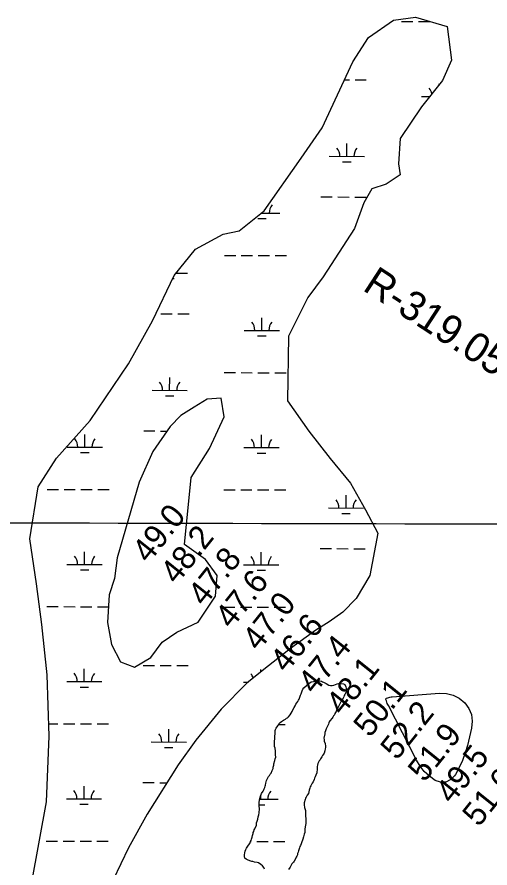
# Model space of a CAD drawing. Extents: x 3172297 to 3210190, y 958463 to 983887.
# Drawn here: x 3194355 to 3195699, y 968956 to 971371 of the extents above; entities that cross this region are included whole.
import ezdxf

# ---------------------------------------------------------------- set-up
doc = ezdxf.new("R2010")
doc.units = 0
for name, color, linetype in [('V-GRID-MAJR', 7, 'Continuous'), ('V-RIVR-RANG', 7, 'Continuous'), ('V-RIVR-RANG-IDEN', 7, 'Continuous'), ('V-TOPO-MINR', 7, 'Continuous'), ('V-WETL-SWMP', 7, 'Continuous')]:
    doc.layers.add(name, color=color, linetype=linetype)

msp = doc.modelspace()

# ---------------------------------------------------------------- linework, layer by layer
at = {"layer": 'V-GRID-MAJR'}
msp.add_spline([(3176557.23, 969982.7930000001), (3181771.021, 969968.005), (3186984.815, 969953.976), (3192198.611, 969940.7050000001), (3197412.4080000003, 969928.193), (3202626.207, 969916.438), (3207840.008, 969905.443), (3207840.009, 969905.443)], degree=3, dxfattribs=at)
at = {"layer": 'V-TOPO-MINR'}
msp.add_lwpolyline([(3195512.682716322, 969229.3318627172), (3195500.59792961, 969244.8726249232), (3195490.059823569, 969261.82816073), (3195410.5283753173, 969416.3197482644), (3195408.9390373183, 969419.571536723), (3195407.4417557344, 969422.8629144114), (3195406.0825587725, 969426.2136759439), (3195404.8154182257, 969429.6040267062), (3195403.328753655, 969433.8489268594), (3195403.2418430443, 969434.9701833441), (3195403.4452647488, 969435.9520666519), (3195404.0841849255, 969436.7248901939), (3195405.013437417, 969437.3583405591), (3195408.619761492, 969438.6291868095), (3195411.746478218, 969439.5957562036), (3195414.9083312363, 969440.3968580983), (3195418.1228886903, 969440.9497587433), (3195421.372582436, 969441.3371918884), (3195555.6431288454, 969452.057146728), (3195575.7896060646, 969450.8754190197), (3195594.6919299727, 969446.441186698), (3195611.728023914, 969437.1281974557), (3195627.5199645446, 969424.5627035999), (3195638.7960566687, 969408.2098945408), (3195646.378487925, 969390.8736426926), (3195648.4204278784, 969372.0622266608), (3195646.768706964, 969352.2673678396), (3195634.864716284, 969303.6234304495), (3195628.529225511, 969282.0414785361), (3195620.9412649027, 969260.9760253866), (3195611.4745995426, 969240.685320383), (3195600.755464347, 969220.9111141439), (3195598.392570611, 969216.9894530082), (3195586.480241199, 969205.5685216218), (3195573.4673059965, 969198.8052624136), (3195558.8034621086, 969199.0285114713), (3195543.039012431, 969203.9094327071), (3195527.0875240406, 969215.9132609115), (3195512.682716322, 969229.3318627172)], dxfattribs=at)
at = {"layer": 'V-WETL-SWMP'}
for p, q in [((3195448.241263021, 971358.2657612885), (3195480.2411648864, 971358.1866345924)), ((3195496.2411158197, 971358.1470712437), (3195528.2410176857, 971358.0679445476)), ((3195286.182944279, 971192.491978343), (3195299.8308147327, 971192.4582310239)), ((3195315.830765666, 971192.418667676), (3195347.830667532, 971192.3395409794)), ((3195554.6421881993, 971178.9495936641), (3195554.648242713, 971181.3981078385)), ((3195504.5593780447, 971145.5218535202), (3195528.0879963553, 971145.4636739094)), ((3195292.701653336, 970975.2321962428), (3195292.7906713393, 971011.2320860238)), ((3195242.70180667, 970975.3558317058), (3195342.701500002, 970975.1085607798)), ((3195280.6635335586, 970959.830915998), (3195304.6634599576, 970959.771570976)), ((3195219.008447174, 970859.9820662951), (3195251.00834904, 970859.9029395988)), ((3195267.008299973, 970859.863376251), (3195299.008201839, 970859.7842495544)), ((3195315.008152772, 970859.7446862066), (3195347.0080546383, 970859.66555951)), ((3195048.690809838, 970813.9730718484), (3195101.8299976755, 970813.8416736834)), ((3195051.83015101, 970813.9653091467), (3195051.836445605, 970816.5109148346)), ((3195039.792031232, 970798.5640289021), (3195063.7919576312, 970798.5046838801)), ((3194944.689576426, 970694.1588709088), (3194976.6894782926, 970694.0797442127)), ((3194992.689429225, 970694.0401808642), (3195024.6893310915, 970693.9610541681)), ((3195040.6892820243, 970693.92149082), (3195072.6891838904, 970693.8423641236)), ((3195088.689134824, 970693.8028007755), (3195120.6890366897, 970693.7236740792)), ((3194807.1865097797, 970643.7567221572), (3194839.9724263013, 970643.6756518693)), ((3194797.536933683, 970628.3495357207), (3194801.934386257, 970628.3386620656)), ((3194764.279226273, 970528.4304673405), (3194796.2791281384, 970528.351340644)), ((3194812.2790790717, 970528.3117772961), (3194844.2789809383, 970528.2326505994)), ((3195051.007538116, 970481.2913276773), (3195051.096556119, 970517.2912174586)), ((3195001.0076914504, 970481.4149631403), (3195101.0073847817, 970481.167692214)), ((3195038.969418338, 970465.8900474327), (3195062.9693447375, 970465.8307024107)), ((3194943.8669635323, 970361.4848894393), (3194975.8668653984, 970361.4057627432)), ((3194991.8668163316, 970361.3661993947), (3195023.8667181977, 970361.2870726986)), ((3195039.866669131, 970361.2475093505), (3195071.866570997, 970361.1683826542)), ((3195087.86652193, 970361.1288193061), (3195119.8664237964, 970361.0496926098)), ((3194789.1499667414, 970311.125305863), (3194789.238984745, 970347.1251956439)), ((3194739.1501200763, 970311.2489413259), (3194839.149813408, 970311.0016703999)), ((3194777.111846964, 970295.724025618), (3194801.111773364, 970295.6646805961)), ((3194548.2784644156, 970149.8584187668), (3194548.367482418, 970185.858308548)), ((3194715.4567605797, 970195.8751759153), (3194747.4566624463, 970195.7960492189)), ((3194763.4566133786, 970195.756485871), (3194781.6551094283, 970195.7114861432)), ((3195050.1849252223, 970148.6173462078), (3195050.273943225, 970184.6172359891)), ((3194498.27861775, 970149.9820542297), (3194598.278311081, 970149.7347833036)), ((3194536.2403446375, 970134.4571385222), (3194560.240271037, 970134.3977935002)), ((3195000.1850785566, 970148.7409816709), (3195100.184771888, 970148.4937107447)), ((3195038.1468054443, 970133.2160659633), (3195062.146731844, 970133.1567209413)), ((3194441.137889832, 970030.0519805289), (3194473.137791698, 970029.9728538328)), ((3194489.137742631, 970029.9332904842), (3194521.137644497, 970029.8541637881)), ((3194537.1375954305, 970029.8146004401), (3194569.1374972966, 970029.7354737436)), ((3194585.1374482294, 970029.6959103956), (3194617.137350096, 970029.6167836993)), ((3194943.0443506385, 970028.81090797), (3194975.044252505, 970028.7317812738)), ((3194991.044203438, 970028.6922179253), (3195023.044105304, 970028.6130912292)), ((3195039.044056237, 970028.5735278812), (3195071.0439581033, 970028.4944011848)), ((3195087.043909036, 970028.4548378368), (3195119.0438109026, 970028.3757111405)), ((3195290.233814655, 969977.2102518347), (3195290.322832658, 970013.2101416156)), ((3195240.233967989, 969977.3338872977), (3195340.2336613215, 969977.0866163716)), ((3195278.1956948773, 969961.8089715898), (3195302.1956212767, 969961.7496265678)), ((3194547.4558515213, 969817.1844372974), (3194547.5448695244, 969853.1843270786)), ((3195049.3623123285, 969815.9433647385), (3195049.4513303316, 969851.9432545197)), ((3195216.540608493, 969861.960121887), (3195248.5405103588, 969861.8809951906)), ((3195264.540461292, 969861.8414318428), (3195296.540363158, 969861.7623051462)), ((3195312.5403140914, 969861.7227417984), (3195344.5402159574, 969861.6436151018)), ((3194497.456004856, 969817.3080727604), (3194597.4556981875, 969817.0608018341)), ((3194535.417731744, 969801.7831570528), (3194559.417658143, 969801.7238120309)), ((3194999.362465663, 969816.0670002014), (3195099.362158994, 969815.8197292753)), ((3195037.3241925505, 969800.5420844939), (3195061.32411895, 969800.482739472)), ((3194440.315276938, 969697.3779990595), (3194472.3151788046, 969697.2988723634)), ((3194488.3151297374, 969697.2593090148), (3194520.3150316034, 969697.1801823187)), ((3194536.3149825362, 969697.1406189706), (3194568.314884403, 969697.0614922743)), ((3194584.3148353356, 969697.0219289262), (3194615.2615363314, 969696.9454064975)), ((3194942.2217377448, 969696.1369265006), (3194974.2216396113, 969696.0577998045)), ((3194990.221590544, 969696.018236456), (3195022.22149241, 969695.9391097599)), ((3195038.2214433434, 969695.8995464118), (3195070.2213452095, 969695.8204197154)), ((3195086.221296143, 969695.7808563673), (3195118.2211980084, 969695.701729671)), ((3194713.811534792, 969530.5272129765), (3194745.8114366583, 969530.4480862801)), ((3194761.8113875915, 969530.4085229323), (3194793.8112894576, 969530.3293962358)), ((3194809.811240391, 969530.2898328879), (3194841.811142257, 969530.2107061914)), ((3194546.633238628, 969484.5104558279), (3194546.722256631, 969520.5103456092)), ((3195048.6120977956, 969512.5481013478), (3195048.628717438, 969519.2692730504)), ((3194496.633391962, 969484.634091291), (3194596.6330852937, 969484.3868203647)), ((3194998.539852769, 969483.3930187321), (3195012.2855466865, 969483.3590295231)), ((3194534.5951188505, 969469.1091755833), (3194558.5950452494, 969469.0498305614)), ((3194445.8389690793, 969364.6883249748), (3194471.4925659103, 969364.6248908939)), ((3194487.492516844, 969364.5853275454), (3194519.4924187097, 969364.5062008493)), ((3194535.492369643, 969364.4666375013), (3194567.492271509, 969364.3875108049)), ((3194583.492222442, 969364.3479474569), (3194615.4921243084, 969364.2688207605)), ((3195098.850169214, 969363.0735704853), (3195117.398721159, 969363.0277051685)), ((3194786.682128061, 969313.1033614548), (3194786.7711460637, 969349.1032512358)), ((3194736.682281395, 969313.2269969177), (3194836.6819747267, 969312.9797259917)), ((3194774.644008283, 969297.7020812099), (3194798.6439346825, 969297.6427361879)), ((3194712.9889218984, 969197.8532315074), (3194744.988823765, 969197.774104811)), ((3194760.9887746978, 969197.7345414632), (3194781.501686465, 969197.6838188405)), ((3194545.8106257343, 969151.8364743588), (3194545.8996437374, 969187.83636414)), ((3194495.8107790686, 969151.9601098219), (3194595.8104724, 969151.7128388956)), ((3195044.9635639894, 969150.6021668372), (3195097.7170718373, 969150.4717223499)), ((3195047.717224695, 969150.5953578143), (3195047.7444027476, 969161.586528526)), ((3194533.7725059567, 969136.4351941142), (3194557.772432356, 969136.3758490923)), ((3195043.0534047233, 969135.1758429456), (3195059.679031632, 969135.134732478)), ((3194438.670051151, 969032.0300361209), (3194470.669953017, 969031.9509094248)), ((3194486.66990395, 969031.9113460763), (3194518.6698058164, 969031.8322193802)), ((3194534.669756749, 969031.7926560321), (3194566.6696586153, 969031.7135293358)), ((3194582.669609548, 969031.6739659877), (3194614.6695114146, 969031.5948392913)), ((3195018.6914371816, 969030.5957632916), (3195020.576406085, 969030.5911022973)), ((3195036.57635717, 969030.5515389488), (3195068.576259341, 969030.4724122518)), ((3195084.5762104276, 969030.4328489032), (3195116.5761125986, 969030.3537222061))]:
    msp.add_line(p, q, dxfattribs=at)
for points in [[(3195057.464, 970821.051), (3195163.124, 970969.606), (3195222.71, 971055.7930000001), (3195309.841, 971243.443), (3195354.044, 971312.184), (3195424.841, 971361.961), (3195487.7260000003, 971370.627), (3195577.324, 971343.908), (3195589.877, 971248.21), (3195563.839, 971190.547), (3195504.174, 971115.307), (3195443.702, 971025.465), (3195439.657, 970954.278), (3195444.449, 970922.383), (3195404.4960000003, 970896.549), (3195363.545, 970882.568), (3195341.023, 970843.177), (3195314.186, 970769.9990000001), (3195224.86, 970633.422), (3195181.4960000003, 970574.721), (3195126.643, 970464.85), (3195124.323, 970281.464), (3195184.247, 970195.2320000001), (3195245.017, 970118.128), (3195303.003, 970047.3910000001), (3195345.515, 969971.979), (3195380.663, 969905.638), (3195357.811, 969785.963), (3195319.061, 969719.998), (3195281.025, 969681.4060000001), (3195241.997, 969653.755), (3195204.761, 969630.6780000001), (3195132.159, 969578.1510000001), (3195052.332, 969515.537), (3195008.796, 969480.555), (3194935.441, 969406.128), (3194863.097, 969318.024), (3194813.427, 969248.331), (3194725.04, 969108.111), (3194671.906, 969012.848), (3194628.773, 968922.22)], [(3194397.4450000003, 968914.9230000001), (3194439.239, 969143.442), (3194447.012, 969329.604), (3194441.188, 969503.8080000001), (3194425.554, 969646.9230000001), (3194411.037, 969761.7660000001), (3194391.867, 969889.346), (3194415.4250000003, 970037.307), (3194467.7460000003, 970118.8790000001), (3194563.676, 970225.399), (3194671.98, 970386.746), (3194740.431, 970508.576), (3194801.537, 970636.7390000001), (3194862.114, 970711.985), (3194941.174, 970754.523), (3194986.72, 970763.976), (3195057.464, 970821.051)], [(3195156.873, 969434.939), (3195158.724, 969440.292), (3195161.179, 969446.236), (3195162.413, 969449.805), (3195165.492, 969458.13), (3195167.94, 969463.4770000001), (3195170.3680000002, 969467.033), (3195177.606, 969473.52), (3195181.826, 969477.056), (3195184.241, 969479.417), (3195190.855, 969483.523), (3195197.443, 969485.241), (3195203.42, 969485.7710000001), (3195214.7770000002, 969486.839), (3195220.144, 969486.181), (3195223.7060000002, 969484.35), (3195226.678, 969483.123), (3195233.796, 969478.863), (3195240.914, 969474.604), (3195245.677, 969473.356), (3195251.0500000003, 969473.296), (3195255.2430000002, 969474.444), (3195260.04, 969476.181), (3195265.433, 969477.9130000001), (3195269.029, 969479.067), (3195272.611, 969479.027), (3195276.79, 969478.98), (3195282.754, 969478.316), (3195286.907, 969475.881), (3195289.825, 969469.877), (3195290.973, 969465.684), (3195290.906, 969459.714), (3195290.859, 969455.535), (3195288.424, 969451.382), (3195286.593, 969447.8200000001), (3195285.366, 969444.848), (3195283.535, 969441.285), (3195282.294, 969437.1190000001), (3195279.275, 969434.1680000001), (3195276.8340000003, 969429.4180000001), (3195273.184, 969423.487), (3195267.684, 969412.203), (3195265.2430000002, 969407.454), (3195263.398, 969402.697), (3195262.171, 969399.725), (3195258.522, 969393.795), (3195257.287, 969390.226), (3195254.866, 969387.267), (3195253.035, 969383.7050000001), (3195250.613, 969380.747), (3195244.562, 969373.649), (3195242.731, 969370.086), (3195241.504, 969367.115), (3195240.276, 969364.143), (3195235.99, 969354.637), (3195234.1520000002, 969350.4770000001), (3195232.294, 969344.527), (3195230.45, 969339.77), (3195229.813, 969336.1950000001), (3195227.284, 969323.6830000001), (3195227.841, 969320.094), (3195228.392, 969315.908), (3195230.7060000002, 969309.314), (3195231.8140000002, 969301.539), (3195231.767, 969297.36), (3195230.5330000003, 969293.791), (3195230.466, 969287.8200000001), (3195228.011, 969281.876), (3195226.187, 969278.911), (3195223.752, 969274.758), (3195221.3170000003, 969270.606), (3195217.674, 969265.272), (3195216.447, 969262.3), (3195214.025, 969259.3420000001), (3195210.363, 969252.2170000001), (3195209.116, 969247.454), (3195208.472, 969243.282), (3195208.412, 969237.908), (3195207.761, 969233.138), (3195207.124, 969229.563), (3195207.0840000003, 969225.98), (3195204.019, 969218.849), (3195202.181, 969214.6900000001), (3195200.94, 969210.524), (3195199.7060000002, 969206.9550000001), (3195196.647, 969200.421), (3195194.2120000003, 969196.268), (3195190.5500000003, 969189.143), (3195188.725, 969186.1780000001), (3195187.485, 969182.012), (3195185.036, 969176.665), (3195183.1380000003, 969167.133), (3195180.093, 969161.792), (3195177.054, 969157.049), (3195175.223, 969153.487), (3195173.989, 969149.9180000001), (3195171.494, 969140.392), (3195171.427, 969134.421), (3195172.541, 969127.2440000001), (3195174.836, 969118.858), (3195175.393, 969115.269)], [(3195030.485, 968972.3840000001), (3195025.722, 968973.632), (3195022.147, 968974.269), (3195017.384, 968975.517), (3195010.252, 968978.582), (3195006.093, 968980.42), (3195003.1410000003, 968983.438), (3195001.994, 968987.631), (3195001.457, 968993.011), (3195002.718, 968998.968), (3195003.9590000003, 969003.1340000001), (3195005.803, 969007.8910000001), (3195007.044, 969012.057), (3195011.29, 969017.981), (3195015.543, 969024.501), (3195017.964, 969027.46), (3195018.595, 969030.439), (3195020.419, 969033.404), (3195021.653, 969036.973), (3195023.518, 969043.52), (3195024.759, 969047.686), (3195026.02, 969053.644), (3195026.65, 969056.622), (3195027.878, 969059.594), (3195029.715, 969063.753), (3195031.54, 969066.719), (3195035.84, 969077.419), (3195035.913, 969083.986), (3195037.751, 969088.1460000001), (3195039.609, 969094.096), (3195040.876, 969100.65), (3195042.137, 969106.608), (3195043.3910000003, 969111.968), (3195044.122, 969123.902), (3195043.021, 969132.274), (3195043.061, 969135.856), (3195043.7120000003, 969140.626), (3195044.4020000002, 969148.978), (3195045.636, 969152.547), (3195046.91, 969159.698), (3195048.748, 969163.858), (3195049.9760000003, 969166.8300000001), (3195054.832, 969173.941), (3195056.663, 969177.503), (3195057.8910000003, 969180.475), (3195059.125, 969184.044), (3195060.359, 969187.613), (3195061.5870000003, 969190.585), (3195062.244, 969195.952), (3195063.485, 969200.118), (3195064.719, 969203.687), (3195066.5500000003, 969207.2490000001), (3195068.3880000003, 969211.408), (3195070.2260000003, 969215.568), (3195072.6410000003, 969217.929), (3195075.069, 969221.485), (3195077.497, 969225.04), (3195080.563, 969232.172), (3195083.017, 969238.116), (3195083.6550000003, 969241.691), (3195084.285, 969244.67), (3195084.915, 969247.648), (3195085.553, 969251.224), (3195088.048, 969260.75), (3195089.295, 969265.513), (3195090.536, 969269.679), (3195090.019, 969276.85), (3195090.072, 969281.627), (3195089.535, 969287.007), (3195088.435, 969295.3790000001), (3195087.294, 969300.169), (3195087.3340000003, 969303.751), (3195087.387, 969308.528), (3195087.427, 969312.11), (3195087.481, 969316.886), (3195087.5270000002, 969321.066), (3195087.6010000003, 969327.633), (3195088.915, 969338.367), (3195088.955, 969341.949), (3195088.995, 969345.5310000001), (3195090.223, 969348.503), (3195092.054, 969352.066), (3195096.313, 969359.184), (3195100.566, 969365.704), (3195102.981, 969368.066), (3195107.2, 969371.601), (3195112.614, 969375.1240000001), (3195118.021, 969378.049), (3195121.0330000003, 969380.404), (3195124.038, 969382.162), (3195126.453, 969384.523), (3195131.289, 969389.843), (3195134.335, 969395.1830000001), (3195137.367, 969399.329), (3195139.218, 969404.6830000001), (3195142.867, 969410.613), (3195145.912, 969415.953), (3195147.757, 969420.71), (3195153.21, 969427.814), (3195155.645, 969431.9670000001), (3195156.873, 969434.939)], [(3195175.393, 969115.269), (3195175.636, 969083.6190000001), (3195176.207, 969081.224), (3195175.596, 969080.036), (3195174.973, 969077.655), (3195173.7120000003, 969071.698), (3195173.055, 969066.331), (3195173.008, 969062.152), (3195172.941, 969056.181), (3195171.694, 969051.4180000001), (3195170.46, 969047.849), (3195169.822, 969044.273), (3195167.958, 969037.726), (3195166.73, 969034.7540000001), (3195164.879, 969029.4), (3195162.431, 969024.054), (3195161.19, 969019.888), (3195159.366, 969016.922), (3195158.125, 969012.756), (3195155.046, 969004.431), (3195153.805, 969000.265), (3195152.571, 968996.696), (3195151.934, 968993.12), (3195150.096, 968988.961), (3195148.869, 968985.9890000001), (3195146.427, 968981.2390000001), (3195142.771, 968974.712), (3195140.947, 968971.747), (3195136.714, 968967.017), (3195133.072, 968961.684), (3195131.24, 968958.121), (3195126.384, 968951.01)], [(3195058.924, 968952.361), (3195056.582, 968956.567), (3195052.4560000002, 968961.3910000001), (3195047.727, 968965.623), (3195041.2060000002, 968969.876), (3195038.234, 968971.104), (3195030.485, 968972.3840000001)]]:
    msp.add_lwpolyline(points, dxfattribs=at)
msp.add_lwpolyline([(3194632.1750000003, 969776.8030000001), (3194616.998, 969731.079), (3194613.005, 969652.593), (3194623.4960000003, 969589.7220000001), (3194649.396, 969540.6460000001), (3194689.647, 969525.429), (3194735.972, 969553.1340000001), (3194767.59, 969596.24), (3194809.348, 969624.824), (3194870.262, 969653.546), (3194918.994, 969726.882), (3194924.044, 969785.305), (3194890.873, 969830.6780000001), (3194831.2600000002, 969874.036), (3194849.954, 970063.926), (3194902.268, 970146.411), (3194943.583, 970236.1140000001), (3194935.901, 970288.971), (3194895.7830000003, 970285.943), (3194858.54, 970263.778), (3194821.31, 970239.789), (3194790.519, 970208.5480000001), (3194741.768, 970137.949), (3194702.258, 970050.996), (3194639.955, 969836.158)], close=True, dxfattribs=at)
for centre, radius, start, end in [((3195499.3176320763, 971146.0096195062), 35.24628790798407, 11.10436687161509, 40.63016231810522), ((3195237.4600607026, 970975.8435976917), 35.24628790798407, 359.08650398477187, 40.63016231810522), ((3195347.9455940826, 970975.5703982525), 35.24628790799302, 139.0865009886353, 180.63015932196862), ((3195107.0740917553, 970814.3035111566), 35.24628790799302, 139.0865009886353, 180.63015932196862), ((3194845.216520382, 970644.137489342), 35.24628790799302, 174.68430267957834, 180.63015932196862), ((3194995.7659454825, 970481.9027291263), 35.24628790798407, 359.08650398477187, 40.63016231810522), ((3195106.251478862, 970481.6295296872), 35.24628790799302, 139.0865009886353, 180.63015932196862), ((3194733.9083741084, 970311.7367073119), 35.24628790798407, 359.08650398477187, 40.63016231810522), ((3194844.393907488, 970311.4635078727), 35.24628790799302, 139.0865009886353, 180.63015932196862), ((3194493.0368717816, 970150.4698202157), 35.24628790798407, 359.08650398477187, 40.63016231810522), ((3194603.5224051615, 970150.1966207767), 35.24628790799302, 139.0865009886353, 180.63015932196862), ((3194994.9433325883, 970149.2287476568), 35.24628790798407, 359.08650398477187, 40.63016231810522), ((3195105.4288659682, 970148.9555482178), 35.24628790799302, 139.0865009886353, 180.63015932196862), ((3195234.992222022, 969977.8216532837), 35.24628790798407, 359.08650398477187, 40.63016231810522), ((3195345.4777554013, 969977.5484538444), 35.24628790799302, 139.0865009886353, 180.63015932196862), ((3194492.214258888, 969817.7958387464), 35.24628790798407, 359.08650398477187, 40.63016231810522), ((3194602.6997922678, 969817.5226393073), 35.24628790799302, 139.0865009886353, 180.63015932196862), ((3194994.1207196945, 969816.5547661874), 35.24628790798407, 359.08650398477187, 40.63016231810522), ((3195104.6062530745, 969816.2815667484), 35.24628790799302, 139.0865009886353, 180.63015932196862), ((3195234.169609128, 969645.1476718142), 35.24628790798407, 39.38187125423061, 40.63016231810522), ((3194491.391645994, 969485.1218572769), 35.24628790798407, 359.08650398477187, 40.63016231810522), ((3194601.877179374, 969484.8486578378), 35.24628790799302, 139.0865009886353, 180.63015932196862), ((3194993.298106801, 969483.8807847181), 35.24628790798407, 18.35835080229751, 40.63016231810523), ((3194731.440535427, 969313.7147629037), 35.24628790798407, 359.08650398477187, 40.63016231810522), ((3194841.9260688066, 969313.4415634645), 35.24628790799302, 139.0865009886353, 180.63015932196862), ((3194490.5690331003, 969152.4478758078), 35.24628790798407, 359.08650398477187, 40.63016231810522), ((3194601.05456648, 969152.1746763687), 35.24628790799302, 139.0865009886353, 180.63015932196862), ((3195102.9611659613, 969150.933559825), 35.24628790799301, 139.08650098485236, 180.6301593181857)]:
    msp.add_arc(centre, radius, start, end, dxfattribs=at)

# ---------------------------------------------------------------- texts
at = {"layer": 'V-RIVR-RANG'}
for s, p in [('49.0', (3194729.16283119, 969817.6393569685)), ('48.2', (3194809.1644808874, 969757.5594644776)), ('47.8', (3194887.3524808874, 969695.2154644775)), ('47.6', (3194964.3847038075, 969631.4306687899)), ('47.0', (3195041.9118311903, 969568.2643569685)), ('46.6', (3195120.7587038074, 969506.7436687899)), ('47.4', (3195200.1004808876, 969445.8404644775)), ('48.1', (3195279.7731942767, 969385.348916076)), ('50.1', (3195357.9601942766, 969323.004916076)), ('52.2', (3195434.6624808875, 969258.8084644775)), ('51.9', (3195512.6845127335, 969196.2586365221)), ('49.5', (3195591.0364808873, 969134.1204644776)), ('51.0', (3195667.4088311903, 969069.5123569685))]:
    msp.add_text(s, height=67, rotation=51.28832571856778, dxfattribs=at).set_placement(p)
at = {"layer": 'V-RIVR-RANG-IDEN'}
msp.add_text('R-319.05', height=82.99983200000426, rotation=326.88867363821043, dxfattribs=at).set_placement((3195334.353294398, 970597.058777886))

doc.saveas('drawing.dxf')
